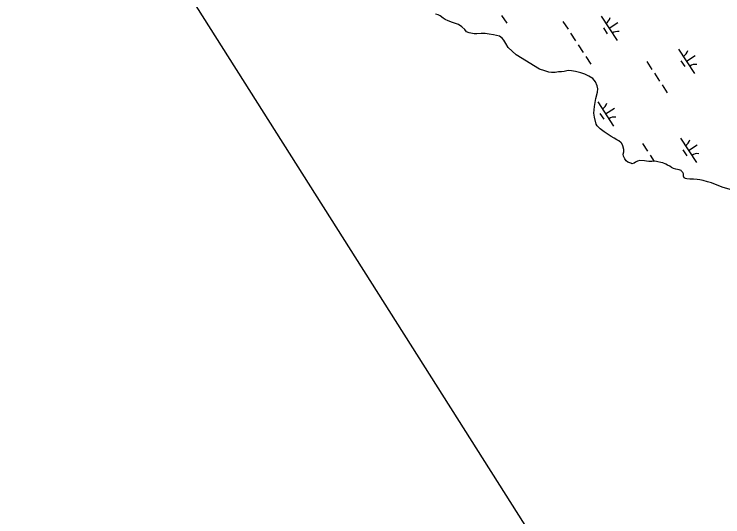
# Model space of a CAD drawing. Extents: x 3953924 to 3974542, y 193747 to 216192.
# Drawn here: x 3964150 to 3965371, y 198304 to 199169 of the extents above; entities that cross this region are included whole.
import ezdxf

# ---------------------------------------------------------------- set-up
doc = ezdxf.new("R2010")
doc.units = 0
doc.layers.add('V-GRID-FRAM', color=7, linetype='Continuous')
doc.layers.add('V-WETL-SWMP', color=7, linetype='Continuous')

msp = doc.modelspace()

# ---------------------------------------------------------------- linework, layer by layer
at = {"layer": 'V-GRID-FRAM'}
msp.add_lwpolyline([(3964669.3, 213787.9), (3972946, 201072.9), (3966057, 196668.5), (3957950.8, 209463.9), (3964669.3, 213787.9)], dxfattribs=at)
at = {"layer": 'V-WETL-SWMP'}
for p, q in [((3964880.4, 199168.1), (3964875.9, 199169.3)), ((3964883.8, 199166.5), (3964880.4, 199168.1)), ((3964889.4, 199162.7), (3964883.8, 199166.5)), ((3964989.7, 199167), (3964998.5, 199153.6)), ((3965161.2, 199165.9), (3965188.5, 199124)), ((3964892.3, 199160.3), (3964889.4, 199162.7)), ((3964897.9, 199158), (3964892.3, 199160.3)), ((3964905.1, 199155.2), (3964897.9, 199158)), ((3964915.6, 199151.6), (3964905.1, 199155.2)), ((3965095.4, 199157), (3965104.1, 199143.6)), ((3965174.8, 199145), (3965189.9, 199154.8)), ((3964921.1, 199147.7), (3964915.6, 199151.6)), ((3964926.3, 199142.7), (3964921.1, 199147.7)), ((3964929.3, 199139.2), (3964926.3, 199142.7)), ((3965165.1, 199145.8), (3965171.7, 199135.7)), ((3964933.8, 199137.3), (3964929.3, 199139.2)), ((3964942.4, 199135.2), (3964933.8, 199137.3)), ((3964947.3, 199135.5), (3964942.4, 199135.2)), ((3964954.5, 199136.1), (3964947.3, 199135.5)), ((3964961.7, 199136), (3964954.5, 199136.1)), ((3964968.4, 199134.7), (3964961.7, 199136)), ((3964976, 199133.8), (3964968.4, 199134.7)), ((3964980.9, 199132.6), (3964976, 199133.8)), ((3964986.1, 199131.7), (3964980.9, 199132.6)), ((3964990.6, 199127.9), (3964986.1, 199131.7)), ((3965108.5, 199136.9), (3965117.2, 199123.5)), ((3964993.5, 199124.4), (3964990.6, 199127.9)), ((3964997.2, 199118.7), (3964993.5, 199124.4)), ((3965001.2, 199112.2), (3964997.2, 199118.7)), ((3965121.6, 199116.8), (3965130.3, 199103.4)), ((3965014.9, 199099.1), (3965001.2, 199112.2)), ((3965294.6, 199109.3), (3965321.9, 199067.4)), ((3965055.2, 199074.9), (3965014.9, 199099.1)), ((3965134.7, 199096.7), (3965143.4, 199083.2)), ((3965308.3, 199088.4), (3965323.3, 199098.2)), ((3965239.9, 199087.6), (3965248.6, 199074.2)), ((3965298.5, 199089.2), (3965305.1, 199079.1)), ((3965064.2, 199071.7), (3965055.2, 199074.9)), ((3965071, 199069.3), (3965064.2, 199071.7)), ((3965075.5, 199068.9), (3965071, 199069.3)), ((3965081.9, 199068.7), (3965075.5, 199068.9)), ((3965087.6, 199069.8), (3965081.9, 199068.7)), ((3965092.9, 199070), (3965087.6, 199069.8)), ((3965097.4, 199070.7), (3965092.9, 199070)), ((3965104.2, 199072.1), (3965097.4, 199070.7)), ((3965109.9, 199071.6), (3965104.2, 199072.1)), ((3965117, 199070.7), (3965109.9, 199071.6)), ((3965126, 199068.3), (3965117, 199070.7)), ((3965132.8, 199065.9), (3965126, 199068.3)), ((3965253, 199067.5), (3965261.7, 199054.1)), ((3965139.9, 199062.7), (3965132.8, 199065.9)), ((3965146.6, 199058.8), (3965139.9, 199062.7)), ((3965151.4, 199053), (3965146.6, 199058.8)), ((3965154.3, 199046.2), (3965151.4, 199053)), ((3965155.3, 199040.9), (3965154.3, 199046.2)), ((3965266.1, 199047.4), (3965274.8, 199034)), ((3965152, 199024.4), (3965154.8, 199034.9)), ((3965154.8, 199034.9), (3965155.3, 199040.9)), ((3965149.8, 199010.4), (3965152, 199024.4)), ((3965155.2, 199018.6), (3965182.5, 198976.7)), ((3965148.8, 198998.7), (3965149.8, 199010.4)), ((3965168.9, 198997.6), (3965183.9, 199007.4)), ((3965149.5, 198991.9), (3965148.8, 198998.7)), ((3965159.1, 198998.4), (3965165.7, 198988.4)), ((3965152.6, 198980.2), (3965149.5, 198991.9)), ((3965154.1, 198977.1), (3965152.6, 198980.2)), ((3965159.3, 198971.8), (3965154.1, 198977.1)), ((3965166.3, 198966.7), (3965159.3, 198971.8)), ((3965178.3, 198958.9), (3965166.3, 198966.7)), ((3965183.5, 198955.8), (3965178.3, 198958.9)), ((3965188, 198952.7), (3965183.5, 198955.8)), ((3965191.7, 198951.1), (3965188, 198952.7)), ((3965195.4, 198947.7), (3965191.7, 198951.1)), ((3965196.9, 198946.5), (3965195.4, 198947.7)), ((3965198.7, 198942.7), (3965196.9, 198946.5)), ((3965232.3, 198946.7), (3965241, 198933.3)), ((3965298.1, 198955.6), (3965325.4, 198913.7)), ((3965200.5, 198936.6), (3965198.7, 198942.7)), ((3965200.4, 198932.5), (3965200.5, 198936.6)), ((3965302, 198935.5), (3965308.6, 198925.4)), ((3965311.8, 198934.7), (3965326.8, 198944.5)), ((3965199.2, 198928), (3965200.4, 198932.5)), ((3965199.5, 198924.6), (3965199.2, 198928)), ((3965201.7, 198920), (3965199.5, 198924.6)), ((3965245.4, 198926.6), (3965252.3, 198915.9)), ((3965204.2, 198916.9), (3965201.7, 198920)), ((3965207.2, 198914.6), (3965204.2, 198916.9)), ((3965212.5, 198912.6), (3965207.2, 198914.6)), ((3965214.3, 198911.8), (3965212.5, 198912.6)), ((3965218.1, 198912.5), (3965214.3, 198911.8)), ((3965220.4, 198914.7), (3965218.1, 198912.5)), ((3965223.9, 198916.5), (3965220.4, 198914.7)), ((3965228, 198917.6), (3965223.9, 198916.5)), ((3965235.6, 198916.7), (3965228, 198917.6)), ((3965239.3, 198916.2), (3965235.6, 198916.7)), ((3965243.1, 198915.4), (3965239.3, 198916.2)), ((3965245.7, 198915.4), (3965243.1, 198915.4)), ((3965248.4, 198915.7), (3965245.7, 198915.4)), ((3965252.9, 198916), (3965248.4, 198915.7)), ((3965256.3, 198915.5), (3965252.9, 198916)), ((3965258.9, 198915.1), (3965256.3, 198915.5)), ((3965263.8, 198913.9), (3965258.9, 198915.1)), ((3965267.2, 198913.1), (3965263.8, 198913.9)), ((3965272.8, 198911.1), (3965267.2, 198913.1)), ((3965275.4, 198909.5), (3965272.8, 198911.1)), ((3965279.2, 198907.5), (3965275.4, 198909.5)), ((3965282.5, 198905.2), (3965279.2, 198907.5)), ((3965285.5, 198903.6), (3965282.5, 198905.2)), ((3965290, 198902.4), (3965285.5, 198903.6)), ((3965292.6, 198901.6), (3965290, 198902.4)), ((3965295.6, 198901.2), (3965292.6, 198901.6)), ((3965299, 198900), (3965295.6, 198901.2)), ((3965299.8, 198899.2), (3965299, 198900)), ((3965302, 198896.9), (3965299.8, 198899.2)), ((3965302.7, 198894.2), (3965302, 198896.9)), ((3965303, 198890.5), (3965302.7, 198894.2)), ((3965304.4, 198887.8), (3965303, 198890.5)), ((3965306.3, 198886.6), (3965304.4, 198887.8)), ((3965308.9, 198885.8), (3965306.3, 198886.6)), ((3965314.1, 198885.5), (3965308.9, 198885.8)), ((3965320.2, 198885.4), (3965314.1, 198885.5)), ((3965326.6, 198884.5), (3965320.2, 198885.4)), ((3965331.1, 198884), (3965326.6, 198884.5)), ((3965337.1, 198882.8), (3965331.1, 198884)), ((3965344.2, 198880.8), (3965337.1, 198882.8)), ((3965351, 198878.7), (3965344.2, 198880.8)), ((3965355.1, 198877.2), (3965351, 198878.7)), ((3965362.6, 198874.4), (3965355.1, 198877.2)), ((3965369.7, 198871.6), (3965362.6, 198874.4)), ((3965383.6, 198867.5), (3965369.7, 198871.6))]:
    msp.add_line(p, q, dxfattribs=at)
for centre, start, end in [((3965160, 199168.3), 302.2901, 343.8338), ((3965190.1, 199122), 82.2901, 123.8337), ((3965293.4, 199111.6), 302.2901, 343.8338), ((3965323.5, 199065.3), 82.2901, 123.8337), ((3965154, 199020.9), 302.2901, 343.8338), ((3965184.1, 198974.6), 82.2901, 123.8337), ((3965296.9, 198957.9), 302.2901, 343.8338), ((3965327, 198911.6), 82.2901, 123.8337)]:
    msp.add_arc(centre, 17.6, start, end, dxfattribs=at)

doc.saveas('drawing.dxf')
